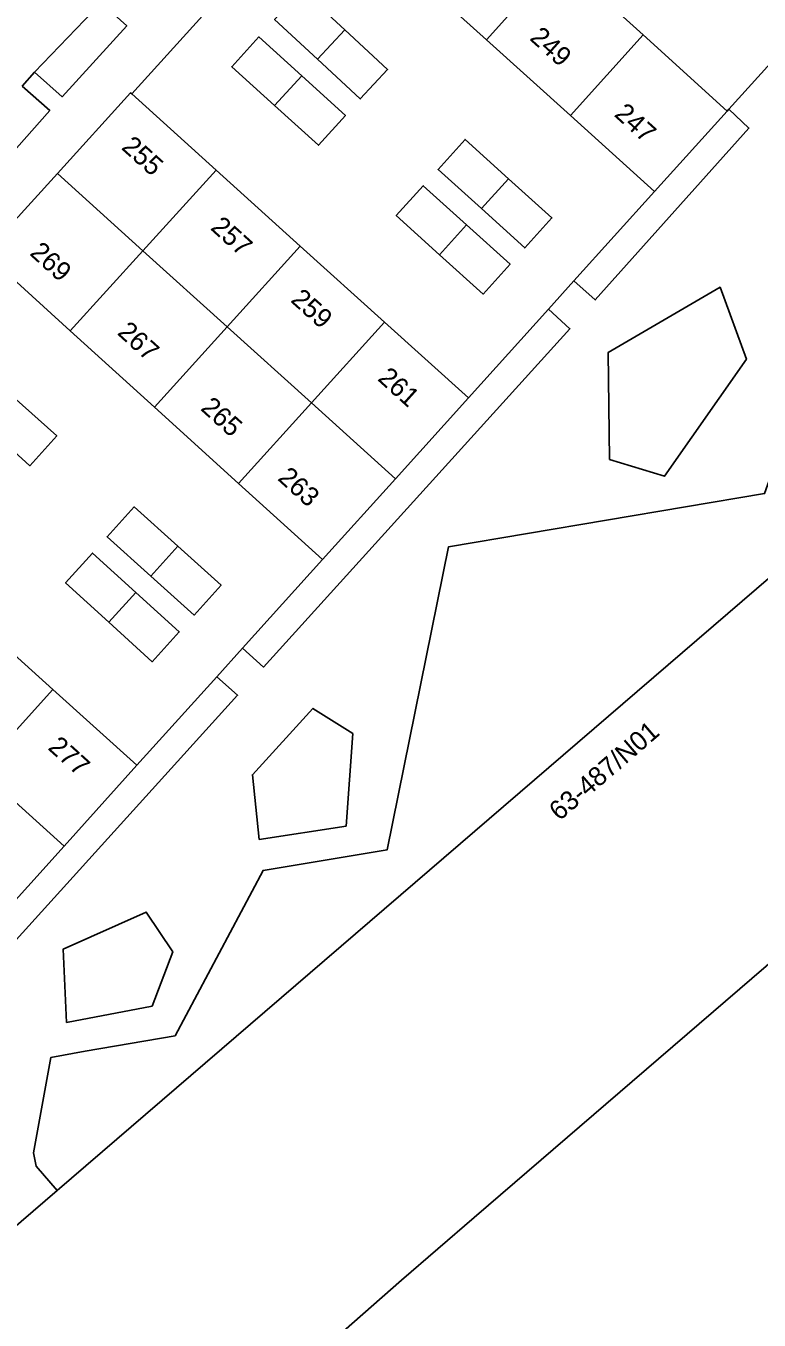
# Model space of a CAD drawing. Extents: x 161772 to 163123, y 383092 to 383917.
# Drawn here: x 162105.8 to 162144, y 383164.9 to 383232.3 of the extents above; entities that cross this region are included whole.
import ezdxf

# ---------------------------------------------------------------- set-up
doc = ezdxf.new("R2010")
doc.units = 0
for name, color, linetype in [('IMGEO_Groenvoorziening', 7, 'Continuous'), ('IMGEO_Pand', 7, 'Continuous'), ('IMGEO_Pand_nummerreeks', 7, 'Continuous'), ('IMGEO_Rijbaan_lokaal_open', 7, 'Continuous'), ('IMGEO_Voetpad_open', 7, 'Continuous')]:
    doc.layers.add(name, color=color, linetype=linetype)

msp = doc.modelspace()

# ---------------------------------------------------------------- linework, layer by layer
at = {"layer": 'IMGEO_Groenvoorziening'}
for points in [[(162138.54, 383223.687), (162134.333, 383219.023)], [(162133.002, 383217.547), (162128.837, 383212.929)], [(162121.223, 383204.494), (162117.051, 383199.872)], [(162115.712, 383198.389), (162111.548, 383193.776)]]:
    msp.add_lwpolyline(points, dxfattribs=at)
at = {"layer": 'IMGEO_Pand'}
for points in [[(162129.771, 383231.597), (162125.387, 383235.552)], [(162129.771, 383231.597), (162133.567, 383235.805)], [(162133.567, 383235.805), (162137.945, 383231.843)], [(162120.959, 383230.578), (162118.726, 383232.65), (162120.155, 383234.189), (162122.387, 383232.117)], [(162122.387, 383232.117), (162124.62, 383230.045), (162123.191, 383228.506), (162120.959, 383230.578)], [(162122.387, 383232.117), (162120.959, 383230.578)], [(162146.119, 383232.061), (162142.415, 383227.967)], [(162118.724, 383228.17), (162116.493, 383230.188), (162117.899, 383231.744), (162120.151, 383229.708)], [(162134.156, 383227.642), (162129.771, 383231.597)], [(162134.156, 383227.642), (162137.945, 383231.843)], [(162137.945, 383231.843), (162142.33, 383227.874)], [(162120.151, 383229.708), (162122.424, 383227.653), (162121.017, 383226.096), (162118.724, 383228.17)], [(162120.151, 383229.708), (162118.724, 383228.17)], [(162111.275, 383228.768), (162111.211, 383228.825), (162107.4, 383224.625)], [(162111.275, 383228.768), (162115.673, 383224.801)], [(162142.415, 383227.967), (162142.33, 383227.874)], [(162138.54, 383223.687), (162134.156, 383227.642)], [(162142.33, 383227.874), (162138.54, 383223.687)], [(162129.514, 383222.791), (162127.253, 383224.836), (162128.664, 383226.395), (162130.924, 383224.349)], [(162107.4, 383224.625), (162103.624, 383220.464), (162103.69, 383220.403)], [(162111.86, 383220.599), (162107.4, 383224.625)], [(162111.86, 383220.599), (162115.673, 383224.801)], [(162115.673, 383224.801), (162120.068, 383220.837)], [(162127.334, 383220.381), (162125.073, 383222.426), (162126.482, 383223.984), (162128.743, 383221.938)], [(162130.924, 383224.349), (162133.185, 383222.303), (162131.775, 383220.745), (162129.514, 383222.791)], [(162130.924, 383224.349), (162129.514, 383222.791)], [(162128.743, 383221.938), (162131.004, 383219.893), (162129.599, 383218.333), (162127.334, 383220.381)], [(162128.743, 383221.938), (162127.334, 383220.381)], [(162108.073, 383216.426), (162111.86, 383220.599)], [(162116.254, 383216.633), (162111.86, 383220.599)], [(162116.254, 383216.633), (162120.068, 383220.837)], [(162120.068, 383220.837), (162124.464, 383216.873)], [(162108.073, 383216.426), (162103.69, 383220.403)], [(162112.457, 383212.449), (162108.073, 383216.426)], [(162112.457, 383212.449), (162116.254, 383216.633)], [(162120.647, 383212.668), (162116.254, 383216.633)], [(162124.464, 383216.873), (162120.647, 383212.668)], [(162124.464, 383216.873), (162128.837, 383212.929)], [(162158.661, 383215.711), (162107.386, 383171.613)], [(162105.1, 383212.984), (162107.367, 383210.943), (162105.964, 383209.385), (162103.698, 383211.427)], [(162139.223, 383117.778), (162140.452, 383122.295), (162112.091, 383155.294), (162125.343, 383166.944), (162129.136, 383170.203), (162178.188, 383212.413), (162208.444, 383177.204)], [(162116.84, 383208.471), (162112.457, 383212.449)], [(162116.84, 383208.471), (162120.647, 383212.668)], [(162125.03, 383208.712), (162120.647, 383212.668)], [(162128.837, 383212.929), (162125.03, 383208.712)], [(162121.223, 383204.494), (162116.84, 383208.471)], [(162125.03, 383208.712), (162121.223, 383204.494)], [(162112.274, 383203.637), (162109.996, 383205.685), (162111.399, 383207.246), (162113.687, 383205.19)], [(162113.687, 383205.19), (162115.936, 383203.168), (162114.532, 383201.607), (162112.274, 383203.637)], [(162113.687, 383205.19), (162112.274, 383203.637)], [(162110.084, 383201.229), (162107.832, 383203.278), (162109.236, 383204.84), (162111.497, 383202.783)], [(162111.497, 383202.783), (162113.758, 383200.726), (162112.345, 383199.172), (162110.084, 383201.229)], [(162111.497, 383202.783), (162110.084, 383201.229)], [(162102.77, 383201.695), (162107.162, 383197.733)], [(162103.361, 383193.528), (162107.162, 383197.733)], [(162107.162, 383197.733), (162111.548, 383193.776)], [(162107.749, 383189.567), (162103.361, 383193.528)], [(162111.548, 383193.776), (162107.749, 383189.567)], [(162107.749, 383189.567), (162103.95, 383185.358)], [(162107.386, 383171.613), (162097.231, 383162.88), (162100.485, 383159.097), (162098.244, 383157.17)]]:
    msp.add_lwpolyline(points, dxfattribs=at)
at = {"layer": 'IMGEO_Rijbaan_lokaal_open'}
for points in [[(162106.201, 383229.901), (162109.681, 383233.526)], [(162105.557, 383229.18), (162106.201, 383229.901)]]:
    msp.add_lwpolyline(points, dxfattribs=at)
at = {"layer": 'IMGEO_Voetpad_open'}
for points in [[(162121.002, 383239.507), (162111.275, 383228.768)], [(162109.681, 383233.526), (162111.02, 383232.313), (162107.649, 383228.627), (162106.201, 383229.901)], [(162105.557, 383229.18), (162107.003, 383227.908), (162103.659, 383224.144), (162102.113, 383225.507)], [(162134.333, 383219.023), (162135.448, 383218.032), (162143.463, 383226.987), (162142.415, 383227.967)], [(162150.15, 383222.857), (162149.21, 383221.675), (162144.281, 383207.94), (162127.797, 383205.163), (162124.591, 383189.366), (162118.128, 383188.293), (162113.541, 383179.671), (162108.851, 383178.881), (162107.055, 383178.536), (162106.152, 383173.575), (162106.302, 383172.873), (162107.386, 383171.613)], [(162134.333, 383219.023), (162133.002, 383217.547)], [(162136.197, 383209.707), (162139.061, 383208.84), (162143.328, 383214.942), (162141.954, 383218.691), (162136.125, 383215.294), (162136.197, 383209.707)], [(162117.051, 383199.872), (162118.148, 383198.897), (162134.128, 383216.53), (162133.002, 383217.547)], [(162117.051, 383199.872), (162115.712, 383198.389)], [(162099.76, 383180.716), (162100.79, 383179.767), (162116.797, 383197.423), (162115.712, 383198.389)], [(162117.929, 383189.912), (162122.458, 383190.603), (162122.804, 383195.428), (162120.722, 383196.737), (162117.569, 383193.281), (162117.929, 383189.912)], [(162107.881, 383180.369), (162112.342, 383181.227), (162113.423, 383184.058), (162112.032, 383186.126), (162107.71, 383184.191), (162107.881, 383180.369)]]:
    msp.add_lwpolyline(points, dxfattribs=at)

# ---------------------------------------------------------------- texts
at = {"layer": 'IMGEO_Pand_nummerreeks'}
for s, rotation, p in [('249', 317.95063, (162131.981, 383231.624)), ('247', 317.95063, (162136.392, 383227.645)), ('255', 317.95063, (162110.691, 383225.928)), ('257', 317.95063, (162115.336, 383221.739)), ('269', 317.77874, (162105.908, 383220.416)), ('259', 317.95063, (162119.517, 383217.968)), ('267', 317.77874, (162110.48, 383216.268)), ('261', 317.95063, (162124.054, 383213.876)), ('265', 317.77874, (162114.82, 383212.33)), ('263', 317.77874, (162118.842, 383208.681)), ('63-487/N01', 40.69719, (162133.58, 383190.843)), ('277', 317.9449, (162106.86, 383194.638))]:
    msp.add_text(s, height=1, rotation=rotation, dxfattribs=at).set_placement(p)

doc.saveas('drawing.dxf')
